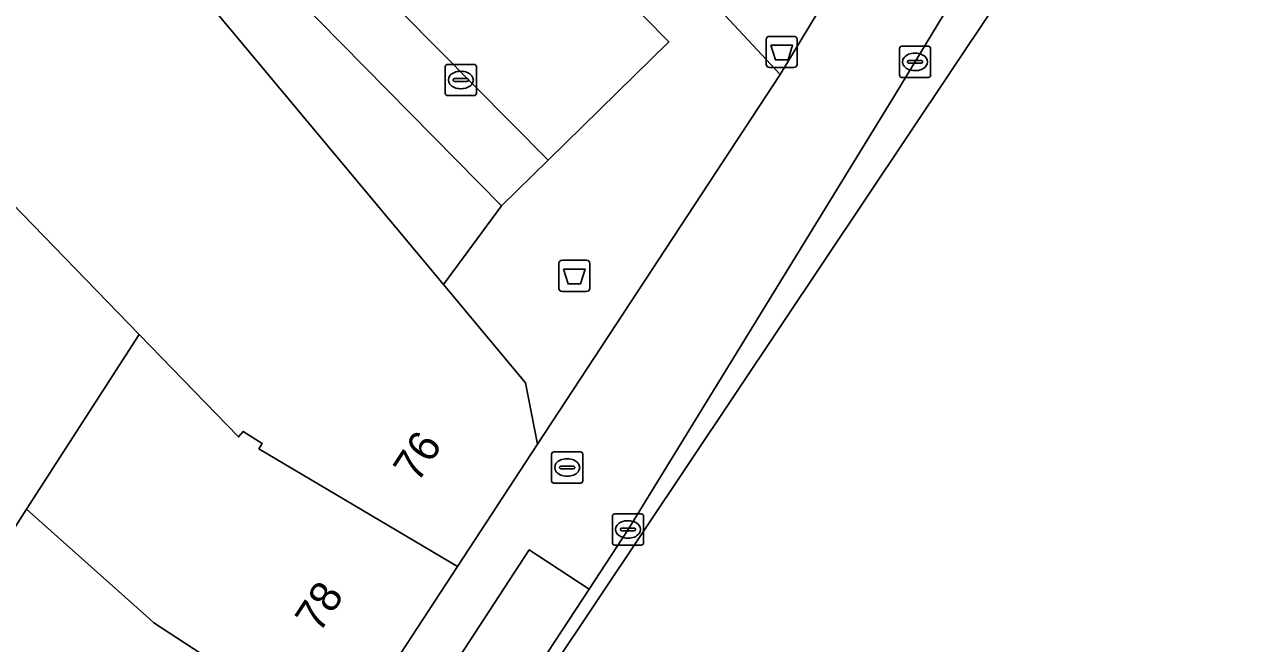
# Model space of a CAD drawing. Extents: x 160102 to 160934, y 382045 to 382923.
# Drawn here: x 160811.62 to 160850.7, y 382664.84 to 382684.69 of the extents above; entities that cross this region are included whole.
import ezdxf

# ---------------------------------------------------------------- set-up
doc = ezdxf.new("R2010")
doc.units = 0
for name, color, linetype in [('IMGEO_Afvalbak', 7, 'Continuous'), ('IMGEO_Brandkraan', 7, 'Continuous'), ('IMGEO_Erf', 7, 'Continuous'), ('IMGEO_Groenvoorziening', 7, 'Continuous'), ('IMGEO_Kolk', 7, 'Continuous'), ('IMGEO_Pand', 7, 'Continuous'), ('IMGEO_Pand_nummerreeks', 7, 'Continuous'), ('IMGEO_Parkeervlak_open', 7, 'Continuous'), ('IMGEO_Rijbaan_lokaal_gesloten', 7, 'Continuous'), ('IMGEO_Rijbaan_lokaal_open', 7, 'Continuous'), ('IMGEO_Voetpad_open', 7, 'Continuous')]:
    doc.layers.add(name, color=color, linetype=linetype)

msp = doc.modelspace()

# ---------------------------------------------------------------- linework, layer by layer
at = {"layer": 'IMGEO_Afvalbak'}
for p, q in [((160835.516, 382684.305), (160836.306, 382684.305)), ((160836.306, 382684.305), (160835.516, 382684.305)), ((160835.416, 382683.405), (160835.416, 382684.205)), ((160835.416, 382684.205), (160835.416, 382683.405)), ((160836.406, 382684.205), (160836.406, 382683.405)), ((160836.406, 382683.405), (160836.406, 382684.205)), ((160836.306, 382683.305), (160835.516, 382683.305)), ((160835.516, 382683.305), (160836.306, 382683.305)), ((160828.765, 382676.224), (160828.765, 382677.024)), ((160828.765, 382677.024), (160828.765, 382676.224)), ((160828.865, 382677.124), (160829.655, 382677.124)), ((160829.655, 382677.124), (160828.865, 382677.124)), ((160829.755, 382677.024), (160829.755, 382676.224)), ((160829.755, 382676.224), (160829.755, 382677.024)), ((160829.655, 382676.124), (160828.865, 382676.124)), ((160828.865, 382676.124), (160829.655, 382676.124))]:
    msp.add_line(p, q, dxfattribs=at)
for points in [[(160835.559, 382684.019), (160836.263, 382684.019), (160836.114, 382683.549), (160835.708, 382683.549), (160835.559, 382684.019)], [(160828.908, 382676.838), (160829.612, 382676.838), (160829.463, 382676.368), (160829.057, 382676.368), (160828.908, 382676.838)]]:
    msp.add_lwpolyline(points, dxfattribs=at)
for centre, start, end in [((160835.516, 382684.205), 90, 180), ((160835.516, 382684.205), 90, 180), ((160836.306, 382684.205), 0, 90), ((160836.306, 382684.205), 360, 90), ((160835.516, 382683.405), 180, 270), ((160835.516, 382683.405), 180, 270), ((160836.306, 382683.405), 270, 0), ((160836.306, 382683.405), 270, 0), ((160828.865, 382677.024), 90, 180), ((160828.865, 382677.024), 90, 180), ((160829.655, 382677.024), 0, 90), ((160829.655, 382677.024), 360, 90), ((160828.865, 382676.224), 180, 270), ((160828.865, 382676.224), 180, 270), ((160829.655, 382676.224), 270, 0), ((160829.655, 382676.224), 270, 0)]:
    msp.add_arc(centre, 0.1, start, end, dxfattribs=at)
at = {"layer": 'IMGEO_Brandkraan'}
for p, q in [((160828.605, 382670.982), (160829.457, 382670.982)), ((160828.53, 382670.056), (160828.53, 382670.908)), ((160829.018, 382670.762), (160829.043, 382670.762)), ((160829.531, 382670.908), (160829.531, 382670.056)), ((160828.789, 382670.476), (160828.789, 382670.488)), ((160829.227, 382670.439), (160828.829, 382670.439)), ((160828.832, 382670.525), (160829.23, 382670.525)), ((160829.041, 382670.202), (160829.016, 382670.202)), ((160829.273, 382670.488), (160829.273, 382670.476)), ((160829.457, 382669.982), (160828.605, 382669.982))]:
    msp.add_line(p, q, dxfattribs=at)
for points in [[(160828.605, 382670.982), (160829.457, 382670.982)], [(160828.53, 382670.056), (160828.53, 382670.908)], [(160829.531, 382670.908), (160829.531, 382670.056)], [(160829.457, 382669.982), (160828.605, 382669.982)]]:
    msp.add_lwpolyline(points, dxfattribs=at)
for centre, radius, start, end in [((160828.607, 382670.906), 0.0765, 91.552, 178.448), ((160828.607, 382670.906), 0.0765, 91.552, 178.448), ((160829.455, 382670.906), 0.0765, 1.552, 88.448), ((160829.455, 382670.906), 0.0765, 1.552, 88.448), ((160828.829, 382670.485), 0.0403, 85.8775, 175.7526), ((160828.826, 382670.475), 0.0366, 178.938, 274.7102), ((160829.23, 382670.482), 0.043, 264.8664, 352.4533), ((160829.234, 382670.487), 0.0386, 1.7309, 96.639), ((160828.607, 382670.058), 0.0765, 181.552, 268.448), ((160828.607, 382670.058), 0.0765, 181.552, 268.448), ((160829.455, 382670.058), 0.0765, 271.552, 358.448), ((160829.455, 382670.058), 0.0765, 271.552, 358.448)]:
    msp.add_arc(centre, radius, start, end, dxfattribs=at)
for centre, major_axis, ratio, start_param, end_param in [((160829.017, 382670.482), (-0.387, 0.002), 0.722429, 4.712389, 7.853982), ((160829.042, 382670.482), (-0.39, 0.002), 0.717154, 1.570796, 4.712389)]:
    msp.add_ellipse(centre, major_axis=major_axis, ratio=ratio, start_param=start_param, end_param=end_param, dxfattribs=at)
at = {"layer": 'IMGEO_Erf'}
msp.add_lwpolyline([(160809.855, 382666.296), (160811.692, 382669.149), (160815.298, 382674.747), (160808.833, 382681.399)], dxfattribs=at)
at = {"layer": 'IMGEO_Groenvoorziening'}
msp.add_lwpolyline([(160838.114, 382690.217), (160837.035, 382689.203), (160833.497, 382685.627), (160835.861, 382683.078), (160839.394, 382688.917)], close=True, dxfattribs=at)
at = {"layer": 'IMGEO_Kolk'}
for p, q in [((160839.689, 382683.059), (160839.689, 382683.911)), ((160839.764, 382683.985), (160840.616, 382683.985)), ((160840.69, 382683.911), (160840.69, 382683.059)), ((160839.948, 382683.479), (160839.948, 382683.491)), ((160840.386, 382683.442), (160839.988, 382683.442)), ((160839.991, 382683.528), (160840.389, 382683.528)), ((160840.177, 382683.765), (160840.202, 382683.765)), ((160840.432, 382683.491), (160840.432, 382683.479)), ((160825.119, 382682.479), (160825.119, 382683.331)), ((160825.194, 382683.405), (160826.046, 382683.405)), ((160825.607, 382683.185), (160825.632, 382683.185)), ((160826.12, 382683.331), (160826.12, 382682.479)), ((160840.2, 382683.205), (160840.175, 382683.205)), ((160825.378, 382682.899), (160825.378, 382682.911)), ((160825.816, 382682.862), (160825.418, 382682.862)), ((160825.421, 382682.948), (160825.819, 382682.948)), ((160825.862, 382682.911), (160825.862, 382682.899)), ((160840.616, 382682.985), (160839.764, 382682.985)), ((160826.046, 382682.405), (160825.194, 382682.405)), ((160825.63, 382682.625), (160825.605, 382682.625)), ((160830.556, 382668.997), (160831.408, 382668.997)), ((160830.481, 382668.071), (160830.481, 382668.923)), ((160830.969, 382668.777), (160830.994, 382668.777)), ((160831.482, 382668.923), (160831.482, 382668.071)), ((160830.74, 382668.491), (160830.74, 382668.503)), ((160831.178, 382668.454), (160830.78, 382668.454)), ((160830.783, 382668.54), (160831.181, 382668.54)), ((160830.992, 382668.217), (160830.967, 382668.217)), ((160831.224, 382668.503), (160831.224, 382668.491)), ((160831.408, 382667.997), (160830.556, 382667.997))]:
    msp.add_line(p, q, dxfattribs=at)
for points in [[(160839.689, 382683.059), (160839.689, 382683.911)], [(160839.764, 382683.985), (160840.616, 382683.985)], [(160840.69, 382683.911), (160840.69, 382683.059)], [(160825.119, 382682.479), (160825.119, 382683.331)], [(160825.194, 382683.405), (160826.046, 382683.405)], [(160826.12, 382683.331), (160826.12, 382682.479)], [(160840.616, 382682.985), (160839.764, 382682.985)], [(160826.046, 382682.405), (160825.194, 382682.405)], [(160830.556, 382668.997), (160831.408, 382668.997)], [(160830.481, 382668.071), (160830.481, 382668.923)], [(160831.482, 382668.923), (160831.482, 382668.071)], [(160831.408, 382667.997), (160830.556, 382667.997)]]:
    msp.add_lwpolyline(points, dxfattribs=at)
for centre, radius, start, end in [((160839.766, 382683.909), 0.0765, 91.552, 178.448), ((160839.766, 382683.909), 0.0765, 91.552, 178.448), ((160840.614, 382683.909), 0.0765, 1.552, 88.448), ((160840.614, 382683.909), 0.0765, 1.552, 88.448), ((160839.988, 382683.488), 0.0403, 85.8775, 175.7526), ((160839.985, 382683.478), 0.0366, 178.938, 274.7102), ((160840.389, 382683.485), 0.043, 264.8664, 352.4533), ((160840.393, 382683.49), 0.0386, 1.7309, 96.639), ((160825.196, 382683.329), 0.0765, 91.552, 178.448), ((160825.196, 382683.329), 0.0765, 91.552, 178.448), ((160826.044, 382683.329), 0.0765, 1.552, 88.448), ((160826.044, 382683.329), 0.0765, 1.552, 88.448), ((160839.766, 382683.061), 0.0765, 181.552, 268.448), ((160839.766, 382683.061), 0.0765, 181.552, 268.448), ((160840.614, 382683.061), 0.0765, 271.552, 358.448), ((160840.614, 382683.061), 0.0765, 271.552, 358.448), ((160825.418, 382682.908), 0.0403, 85.8775, 175.7526), ((160825.415, 382682.898), 0.0366, 178.938, 274.7102), ((160825.819, 382682.905), 0.043, 264.8664, 352.4533), ((160825.823, 382682.91), 0.0386, 1.7309, 96.639), ((160825.196, 382682.481), 0.0765, 181.552, 268.448), ((160825.196, 382682.481), 0.0765, 181.552, 268.448), ((160826.044, 382682.481), 0.0765, 271.552, 358.448), ((160826.044, 382682.481), 0.0765, 271.552, 358.448), ((160830.558, 382668.921), 0.0765, 91.552, 178.448), ((160830.558, 382668.921), 0.0765, 91.552, 178.448), ((160831.406, 382668.921), 0.0765, 1.552, 88.448), ((160831.406, 382668.921), 0.0765, 1.552, 88.448), ((160830.78, 382668.5), 0.0403, 85.8775, 175.7526), ((160830.777, 382668.49), 0.0366, 178.938, 274.7102), ((160831.181, 382668.497), 0.043, 264.8664, 352.4533), ((160831.185, 382668.502), 0.0386, 1.7309, 96.639), ((160830.558, 382668.073), 0.0765, 181.552, 268.448), ((160830.558, 382668.073), 0.0765, 181.552, 268.448), ((160831.406, 382668.073), 0.0765, 271.552, 358.448), ((160831.406, 382668.073), 0.0765, 271.552, 358.448)]:
    msp.add_arc(centre, radius, start, end, dxfattribs=at)
for centre, major_axis, ratio, start_param, end_param in [((160840.176, 382683.485), (-0.387, 0.002), 0.722429, 4.712389, 7.853982), ((160840.201, 382683.485), (-0.39, 0.002), 0.717154, 1.570796, 4.712389), ((160825.606, 382682.905), (-0.387, 0.002), 0.722429, 4.712389, 7.853982), ((160825.631, 382682.905), (-0.39, 0.002), 0.717154, 1.570796, 4.712389), ((160830.968, 382668.497), (-0.387, 0.002), 0.722429, 4.712389, 7.853982), ((160830.993, 382668.497), (-0.39, 0.002), 0.717154, 1.570796, 4.712389)]:
    msp.add_ellipse(centre, major_axis=major_axis, ratio=ratio, start_param=start_param, end_param=end_param, dxfattribs=at)
at = {"layer": 'IMGEO_Pand'}
for points in [[(160817.318, 382685.624), (160816.282, 382685.092), (160812.805, 382688.565), (160809.229, 382685.072), (160807.37, 382683.256), (160808.833, 382681.399), (160815.298, 382674.747), (160818.489, 382671.463), (160818.637, 382671.639), (160819.247, 382671.247), (160819.142, 382671.084), (160825.508, 382667.307), (160828.076, 382671.233), (160827.689, 382673.202), (160825.065, 382676.344)], [(160811.692, 382669.149), (160815.629, 382665.629), (160815.776, 382665.498), (160821.774, 382661.597), (160821.871, 382661.747), (160823.328, 382663.975), (160825.508, 382667.307), (160819.142, 382671.084), (160819.247, 382671.247), (160818.637, 382671.639), (160818.489, 382671.463), (160815.298, 382674.747)], [(160811.692, 382669.149), (160809.855, 382666.296), (160802.642, 382672.559), (160800.044, 382669.827), (160805.852, 382664.303), (160807.624, 382662.832), (160809.226, 382661.801), (160811.951, 382660.046), (160811.713, 382659.676), (160811.925, 382659.508), (160817.908, 382655.617), (160818.057, 382655.846), (160821.774, 382661.597), (160815.776, 382665.498), (160815.629, 382665.629)]]:
    msp.add_lwpolyline(points, close=True, dxfattribs=at)
at = {"layer": 'IMGEO_Parkeervlak_open'}
for points in [[(160816.679, 382692.183), (160815.21, 382690.76), (160826.925, 382678.87), (160828.426, 382680.337)], [(160829.732, 382666.583), (160827.814, 382667.842), (160817.594, 382652.178), (160819.446, 382650.913)]]:
    msp.add_lwpolyline(points, close=True, dxfattribs=at)
at = {"layer": 'IMGEO_Rijbaan_lokaal_gesloten'}
msp.add_lwpolyline([(160850.227, 382700.029), (160839.541, 382682.417), (160830.982, 382668.497), (160829.732, 382666.583), (160819.446, 382650.913), (160815.241, 382644.584), (160812.358, 382640.352), (160805.417, 382630.29), (160798.913, 382620.841), (160796.011, 382616.61), (160795.431, 382615.795), (160796.001, 382615.398), (160835.883, 382675.025), (160849.532, 382695.433)], dxfattribs=at)
at = {"layer": 'IMGEO_Rijbaan_lokaal_open'}
msp.add_lwpolyline([(160813.852, 382700.432), (160810.91, 382703.363), (160808.229, 382700.703), (160816.679, 382692.183), (160828.426, 382680.337), (160832.296, 382684.125), (160828.283, 382688.201), (160823.394, 382693.141), (160815.709, 382699.637)], dxfattribs=at)
at = {"layer": 'IMGEO_Voetpad_open'}
for points in [[(160767.45, 382740.297), (160766.524, 382739.006), (160772.42, 382733.035), (160773.112, 382732.203), (160777.507, 382727.789), (160781.87, 382723.407), (160786.299, 382718.959), (160790.732, 382714.506), (160795.983, 382709.146), (160796.624, 382708.491), (160801.796, 382703.212), (160807.571, 382697.412), (160808.138, 382696.603), (160813.813, 382690.904), (160812.145, 382689.243), (160812.805, 382688.565), (160816.282, 382685.092), (160817.318, 382685.624), (160825.065, 382676.344), (160826.925, 382678.87), (160815.21, 382690.76)], [(160844.766, 382708.18), (160844.351, 382707.24), (160844.349, 382707.235), (160845.594, 382706.667), (160846.215, 382706.384), (160847.526, 382709.246), (160850.697, 382707.768), (160840.041, 382689.981), (160838.991, 382691.04), (160838.114, 382690.217), (160839.394, 382688.917), (160835.861, 382683.078), (160828.076, 382671.233), (160825.508, 382667.307), (160823.328, 382663.975)], [(160815.241, 382644.584), (160819.446, 382650.913), (160817.594, 382652.178), (160827.814, 382667.842), (160829.732, 382666.583), (160830.982, 382668.497), (160839.541, 382682.417), (160850.227, 382700.029)]]:
    msp.add_lwpolyline(points, dxfattribs=at)
msp.add_lwpolyline([(160835.861, 382683.078), (160833.497, 382685.627), (160829.618, 382689.503), (160828.283, 382688.201), (160832.296, 382684.125), (160828.426, 382680.337), (160826.925, 382678.87), (160825.065, 382676.344), (160827.689, 382673.202), (160828.076, 382671.233)], close=True, dxfattribs=at)

# ---------------------------------------------------------------- texts
at = {"layer": 'IMGEO_Pand_nummerreeks'}
for s, rotation, p in [('76', 56.8088, (160824.23, 382669.959)), ('78', 56.8186, (160821.082, 382665.142))]:
    msp.add_text(s, height=1, rotation=rotation, dxfattribs=at).set_placement(p)

doc.saveas('drawing.dxf')
